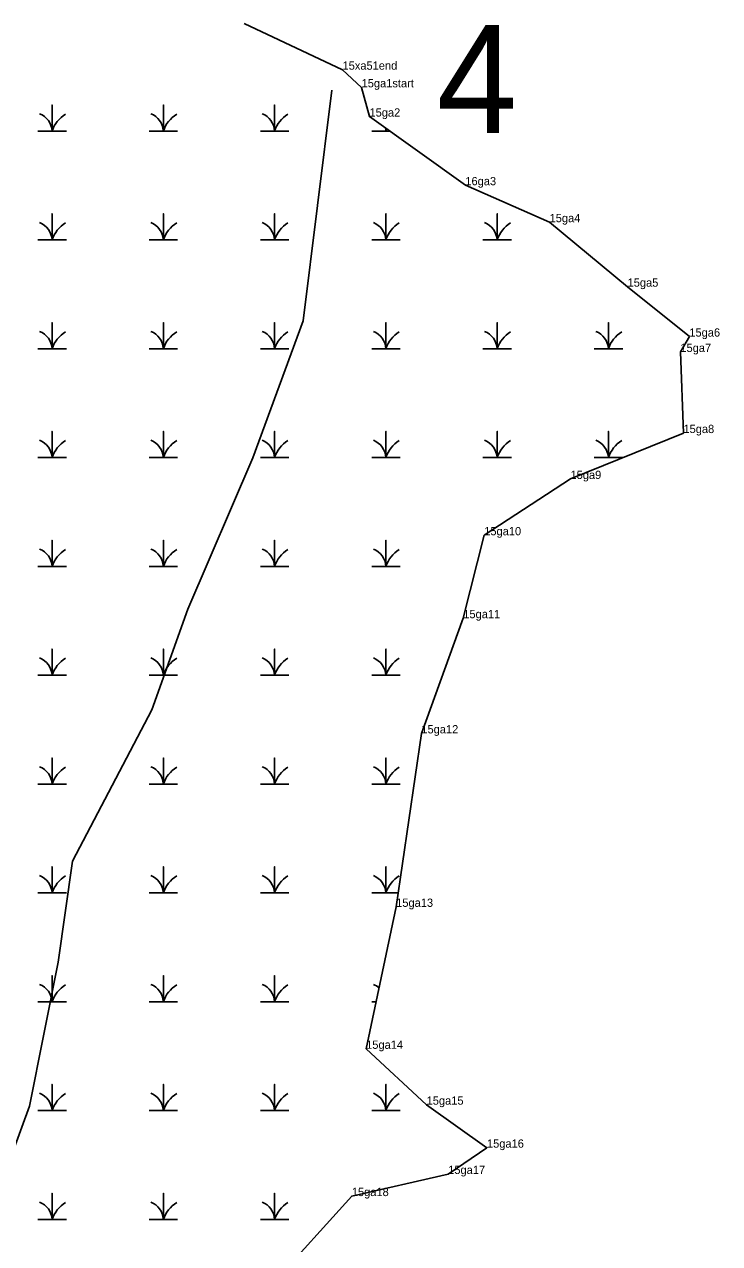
# Model space of a CAD drawing. Extents: x 2072529 to 2268796, y 436423 to 470406.
# Drawn here: x 2264945 to 2265365, y 443935 to 444673 of the extents above; entities that cross this region are included whole.
import ezdxf

# ---------------------------------------------------------------- set-up
doc = ezdxf.new("R2010")
doc.units = 0
for name, color, linetype in [('Default', 7, 'Continuous'), ('Exist Environmental Wetland Boundary', 7, 'Continuous'), ('Exist Environmental Wetland Boundary Cogo Comment', 7, 'Continuous'), ('Exist Hydro Jurisdictional Stream or Body of Water NEU Mitigable', 7, 'Continuous'), ('Exist Hydro Swamp or Marsh', 7, 'Continuous'), ('Old_Level_20', 7, 'Continuous')]:
    doc.layers.add(name, color=color, linetype=linetype)

msp = doc.modelspace()

# ---------------------------------------------------------------- linework, layer by layer
at = {"layer": 'Exist Environmental Wetland Boundary'}
for points in [[(2265078.14, 444673.01), (2265137.56, 444645.11), (2265149.11, 444634.45)], [(2265149.11, 444634.45), (2265153.86, 444616.76), (2265211.81, 444575.26), (2265262.73, 444552.92), (2265309.87, 444513.92), (2265347.2, 444483.75), (2265341.79, 444474.46), (2265343.64, 444425.44), (2265275.37, 444397.67), (2265223.22, 444363.64), (2265210.56, 444313.51), (2265185.22, 444243.87), (2265169.99, 444139), (2265151.84, 444053.16), (2265188.41, 444019.37), (2265224.89, 443993.39), (2265201.44, 443977.47), (2265143.19, 443964.13), (2265095.51, 443911.37)]]:
    msp.add_lwpolyline(points, dxfattribs=at)
at = {"layer": 'Exist Hydro Jurisdictional Stream or Body of Water NEU Mitigable'}
msp.add_lwpolyline([(2265131.15, 444632.65), (2265122.45, 444562.95), (2265113.74, 444493.26), (2265083.27, 444410.5), (2265044.1, 444319.03), (2265022.33, 444258.05), (2264974.45, 444166.58), (2264965.75, 444105.6), (2264948.34, 444018.49), (2264917.87, 443935.73), (2264896.1, 443857.32), (2264878.69, 443791.99), (2264839.52, 443709.23), (2264795.99, 443661.31), (2264717.64, 443578.56), (2264630.59, 443478.37), (2264600.12, 443430.46), (2264552.24, 443378.19), (2264547.89, 443369.48)], dxfattribs=at)
at = {"layer": 'Exist Hydro Swamp or Marsh'}
for points in [[(2264953.45, 444608.04), (2264962.05, 444608.04), (2264962.05, 444623.82), (2264962.05, 444608.04), (2264970.65, 444608.04)], [(2265020.7, 444608.04), (2265029.3, 444608.04), (2265029.3, 444623.82), (2265029.3, 444608.04), (2265037.9, 444608.04)], [(2265087.95, 444608.04), (2265096.55, 444608.04), (2265096.55, 444623.82), (2265096.55, 444608.04), (2265105.15, 444608.04)], [(2265155.2, 444608.04), (2265163.8, 444608.04), (2265163.8, 444609.64)], [(2265163.8, 444609.64), (2265163.8, 444608.04), (2265166.03, 444608.04)], [(2264953.45, 444542.24), (2264962.05, 444542.24), (2264962.05, 444558.02), (2264962.05, 444542.24), (2264970.65, 444542.24)], [(2265020.7, 444542.24), (2265029.3, 444542.24), (2265029.3, 444558.02), (2265029.3, 444542.24), (2265037.9, 444542.24)], [(2265087.95, 444542.24), (2265096.55, 444542.24), (2265096.55, 444558.02), (2265096.55, 444542.24), (2265105.15, 444542.24)], [(2265155.2, 444542.24), (2265163.8, 444542.24), (2265163.8, 444558.02), (2265163.8, 444542.24), (2265172.4, 444542.24)], [(2265222.45, 444542.24), (2265231.05, 444542.24), (2265231.05, 444558.02), (2265231.05, 444542.24), (2265239.65, 444542.24)], [(2264953.45, 444476.44), (2264962.05, 444476.44), (2264962.05, 444492.22), (2264962.05, 444476.44), (2264970.65, 444476.44)], [(2265020.7, 444476.44), (2265029.3, 444476.44), (2265029.3, 444492.22), (2265029.3, 444476.44), (2265037.9, 444476.44)], [(2265087.95, 444476.44), (2265096.55, 444476.44), (2265096.55, 444492.22), (2265096.55, 444476.44), (2265105.15, 444476.44)], [(2265155.2, 444476.44), (2265163.8, 444476.44), (2265163.8, 444492.22), (2265163.8, 444476.44), (2265172.4, 444476.44)], [(2265222.45, 444476.44), (2265231.05, 444476.44), (2265231.05, 444492.22), (2265231.05, 444476.44), (2265239.65, 444476.44)], [(2265289.7, 444476.44), (2265298.3, 444476.44), (2265298.3, 444492.22), (2265298.3, 444476.44), (2265306.9, 444476.44)], [(2264953.45, 444410.64), (2264962.05, 444410.64), (2264962.05, 444426.42), (2264962.05, 444410.64), (2264970.65, 444410.64)], [(2265020.7, 444410.64), (2265029.3, 444410.64), (2265029.3, 444426.42), (2265029.3, 444410.64), (2265037.9, 444410.64)], [(2265087.95, 444410.64), (2265096.55, 444410.64), (2265096.55, 444426.42), (2265096.55, 444410.64), (2265105.15, 444410.64)], [(2265155.2, 444410.64), (2265163.8, 444410.64), (2265163.8, 444426.42), (2265163.8, 444410.64), (2265172.4, 444410.64)], [(2265222.45, 444410.64), (2265231.05, 444410.64), (2265231.05, 444426.42), (2265231.05, 444410.64), (2265239.65, 444410.64)], [(2265289.7, 444410.64), (2265298.3, 444410.64), (2265298.3, 444426.42), (2265298.3, 444410.64), (2265306.9, 444410.64)], [(2264953.45, 444344.84), (2264962.05, 444344.84), (2264962.05, 444360.62), (2264962.05, 444344.84), (2264970.65, 444344.84)], [(2265020.7, 444344.84), (2265029.3, 444344.84), (2265029.3, 444360.62), (2265029.3, 444344.84), (2265037.9, 444344.84)], [(2265087.95, 444344.84), (2265096.55, 444344.84), (2265096.55, 444360.62), (2265096.55, 444344.84), (2265105.15, 444344.84)], [(2265155.2, 444344.84), (2265163.8, 444344.84), (2265163.8, 444360.62), (2265163.8, 444344.84), (2265172.4, 444344.84)], [(2264953.45, 444279.04), (2264962.05, 444279.04), (2264962.05, 444294.82), (2264962.05, 444279.04), (2264970.65, 444279.04)], [(2265020.7, 444279.04), (2265029.3, 444279.04), (2265029.3, 444294.82), (2265029.3, 444279.04), (2265037.9, 444279.04)], [(2265087.95, 444279.04), (2265096.55, 444279.04), (2265096.55, 444294.82), (2265096.55, 444279.04), (2265105.15, 444279.04)], [(2265155.2, 444279.04), (2265163.8, 444279.04), (2265163.8, 444294.82), (2265163.8, 444279.04), (2265172.4, 444279.04)], [(2264953.45, 444213.24), (2264962.05, 444213.24), (2264962.05, 444229.02), (2264962.05, 444213.24), (2264970.65, 444213.24)], [(2265020.7, 444213.24), (2265029.3, 444213.24), (2265029.3, 444229.02), (2265029.3, 444213.24), (2265037.9, 444213.24)], [(2265087.95, 444213.24), (2265096.55, 444213.24), (2265096.55, 444229.02), (2265096.55, 444213.24), (2265105.15, 444213.24)], [(2265155.2, 444213.24), (2265163.8, 444213.24), (2265163.8, 444229.02), (2265163.8, 444213.24), (2265172.4, 444213.24)], [(2264953.45, 444147.44), (2264962.05, 444147.44), (2264962.05, 444163.22), (2264962.05, 444147.44), (2264970.65, 444147.44)], [(2265020.7, 444147.44), (2265029.3, 444147.44), (2265029.3, 444163.22), (2265029.3, 444147.44), (2265037.9, 444147.44)], [(2265087.95, 444147.44), (2265096.55, 444147.44), (2265096.55, 444163.22), (2265096.55, 444147.44), (2265105.15, 444147.44)], [(2265155.2, 444147.44), (2265163.8, 444147.44), (2265163.8, 444163.22), (2265163.8, 444147.44), (2265171.21, 444147.44)], [(2264953.45, 444081.64), (2264962.05, 444081.64), (2264962.05, 444097.42), (2264962.05, 444081.64), (2264970.65, 444081.64)], [(2265020.7, 444081.64), (2265029.3, 444081.64), (2265029.3, 444097.42), (2265029.3, 444081.64), (2265037.9, 444081.64)], [(2265087.95, 444081.64), (2265096.55, 444081.64), (2265096.55, 444097.42), (2265096.55, 444081.64), (2265105.15, 444081.64)], [(2265155.2, 444081.64), (2265157.86, 444081.64)], [(2264953.45, 444015.84), (2264962.05, 444015.84), (2264962.05, 444031.62), (2264962.05, 444015.84), (2264970.65, 444015.84)], [(2265020.7, 444015.84), (2265029.3, 444015.84), (2265029.3, 444031.62), (2265029.3, 444015.84), (2265037.9, 444015.84)], [(2265087.95, 444015.84), (2265096.55, 444015.84), (2265096.55, 444031.62), (2265096.55, 444015.84), (2265105.15, 444015.84)], [(2265155.2, 444015.84), (2265163.8, 444015.84), (2265163.8, 444031.62), (2265163.8, 444015.84), (2265172.4, 444015.84)], [(2264953.45, 443950.04), (2264962.05, 443950.04), (2264962.05, 443965.82), (2264962.05, 443950.04), (2264970.65, 443950.04)], [(2265020.7, 443950.04), (2265029.3, 443950.04), (2265029.3, 443965.82), (2265029.3, 443950.04), (2265037.9, 443950.04)], [(2265087.95, 443950.04), (2265096.55, 443950.04), (2265096.55, 443965.82), (2265096.55, 443950.04), (2265105.15, 443950.04)]]:
    msp.add_lwpolyline(points, dxfattribs=at)
for centre, radius, start, end in [((2264949.78, 444607.15), 12.3, 4.14034, 67.53497), ((2264980.29, 444601.98), 19.22, 122.12745, 161.62219), ((2265017.03, 444607.15), 12.3, 4.14034, 67.53497), ((2265047.54, 444601.98), 19.22, 122.12745, 161.62219), ((2265084.28, 444607.15), 12.3, 4.14034, 67.53497), ((2265114.79, 444601.98), 19.22, 122.12745, 161.62219), ((2265151.53, 444607.15), 12.3, 4.14034, 12.55578), ((2265182.04, 444601.98), 19.22, 157.60798, 161.62219), ((2264949.78, 444541.35), 12.3, 4.14034, 67.53497), ((2264980.29, 444536.18), 19.22, 122.12745, 161.62219), ((2265017.03, 444541.35), 12.3, 4.14034, 67.53497), ((2265047.54, 444536.18), 19.22, 122.12745, 161.62219), ((2265084.28, 444541.35), 12.3, 4.14034, 67.53497), ((2265114.79, 444536.18), 19.22, 122.12745, 161.62219), ((2265151.53, 444541.35), 12.3, 4.14034, 67.53497), ((2265182.04, 444536.18), 19.22, 122.12745, 161.62219), ((2265218.78, 444541.35), 12.3, 4.14034, 67.53497), ((2265249.29, 444536.18), 19.22, 122.12745, 161.62219), ((2264949.78, 444475.55), 12.3, 4.14034, 67.53497), ((2264980.29, 444470.38), 19.22, 122.12745, 161.62219), ((2265017.03, 444475.55), 12.3, 4.14034, 67.53497), ((2265047.54, 444470.38), 19.22, 122.12745, 161.62219), ((2265084.28, 444475.55), 12.3, 4.14034, 67.53497), ((2265114.79, 444470.38), 19.22, 122.12745, 161.62219), ((2265151.53, 444475.55), 12.3, 4.14034, 67.53497), ((2265182.04, 444470.38), 19.22, 122.12745, 161.62219), ((2265218.78, 444475.55), 12.3, 4.14034, 67.53497), ((2265249.29, 444470.38), 19.22, 122.12745, 161.62219), ((2265286.03, 444475.55), 12.3, 4.14034, 67.53497), ((2265316.54, 444470.38), 19.22, 122.12745, 161.62219), ((2264949.78, 444409.75), 12.3, 4.14034, 67.53497), ((2264980.29, 444404.58), 19.22, 122.12745, 161.62219), ((2265017.03, 444409.75), 12.3, 4.14034, 67.53497), ((2265047.54, 444404.58), 19.22, 122.12745, 161.62219), ((2265084.28, 444409.75), 12.3, 4.14034, 67.53497), ((2265114.79, 444404.58), 19.22, 122.12745, 161.62219), ((2265151.53, 444409.75), 12.3, 4.14034, 67.53497), ((2265182.04, 444404.58), 19.22, 122.12745, 161.62219), ((2265218.78, 444409.75), 12.3, 4.14034, 67.53497), ((2265249.29, 444404.58), 19.22, 122.12745, 161.62219), ((2265286.03, 444409.75), 12.3, 4.14034, 67.53497), ((2265316.54, 444404.58), 19.22, 122.12745, 161.62219), ((2264949.78, 444343.95), 12.3, 4.14034, 67.53497), ((2264980.29, 444338.78), 19.22, 122.12745, 161.62219), ((2265017.03, 444343.95), 12.3, 4.14034, 67.53497), ((2265047.54, 444338.78), 19.22, 122.12745, 161.62219), ((2265084.28, 444343.95), 12.3, 4.14034, 67.53497), ((2265114.79, 444338.78), 19.22, 122.12745, 161.62219), ((2265151.53, 444343.95), 12.3, 4.14034, 67.53497), ((2265182.04, 444338.78), 19.22, 122.12745, 161.62219), ((2264949.78, 444278.15), 12.3, 4.14034, 67.53497), ((2264980.29, 444272.98), 19.22, 122.12745, 161.62219), ((2265017.03, 444278.15), 12.3, 4.14034, 67.53497), ((2265047.54, 444272.98), 19.22, 122.12745, 161.62219), ((2265084.28, 444278.15), 12.3, 4.14034, 67.53497), ((2265114.79, 444272.98), 19.22, 122.12745, 161.62219), ((2265151.53, 444278.15), 12.3, 4.14034, 67.53497), ((2265182.04, 444272.98), 19.22, 122.12745, 161.62219), ((2264949.78, 444212.35), 12.3, 4.14034, 67.53497), ((2264980.29, 444207.18), 19.22, 122.12745, 161.62219), ((2265017.03, 444212.35), 12.3, 4.14034, 67.53497), ((2265047.54, 444207.18), 19.22, 122.12745, 161.62219), ((2265084.28, 444212.35), 12.3, 4.14034, 67.53497), ((2265114.79, 444207.18), 19.22, 122.12745, 161.62219), ((2265151.53, 444212.35), 12.3, 4.14034, 67.53497), ((2265182.04, 444207.18), 19.22, 122.12745, 161.62219), ((2264949.78, 444146.55), 12.3, 4.14034, 67.53497), ((2264980.29, 444141.38), 19.22, 122.12745, 161.62219), ((2265017.03, 444146.55), 12.3, 4.14034, 67.53497), ((2265047.54, 444141.38), 19.22, 122.12745, 161.62219), ((2265084.28, 444146.55), 12.3, 4.14034, 67.53497), ((2265114.79, 444141.38), 19.22, 122.12745, 161.62219), ((2265151.53, 444146.55), 12.3, 4.14034, 67.53497), ((2265182.04, 444141.38), 19.22, 122.12745, 161.62219), ((2264949.78, 444080.75), 12.3, 4.14034, 67.53497), ((2264980.29, 444075.58), 19.22, 122.12745, 161.62219), ((2265017.03, 444080.75), 12.3, 4.14034, 67.53497), ((2265047.54, 444075.58), 19.22, 122.12745, 161.62219), ((2265084.28, 444080.75), 12.3, 4.14034, 67.53497), ((2265114.79, 444075.58), 19.22, 122.12745, 161.62219), ((2265151.53, 444080.75), 12.3, 48.80944, 67.53497), ((2264949.78, 444014.95), 12.3, 4.14034, 67.53497), ((2264980.29, 444009.78), 19.22, 122.12745, 161.62219), ((2265017.03, 444014.95), 12.3, 4.14034, 67.53497), ((2265047.54, 444009.78), 19.22, 122.12745, 161.62219), ((2265084.28, 444014.95), 12.3, 4.14034, 67.53497), ((2265114.79, 444009.78), 19.22, 122.12745, 161.62219), ((2265151.53, 444014.95), 12.3, 4.14034, 67.53497), ((2265182.04, 444009.78), 19.22, 122.12745, 161.62219), ((2264949.78, 443949.15), 12.3, 4.14034, 67.53497), ((2264980.29, 443943.98), 19.22, 122.12745, 161.62219), ((2265017.03, 443949.15), 12.3, 4.14034, 67.53497), ((2265047.54, 443943.98), 19.22, 122.12745, 161.62219), ((2265084.28, 443949.15), 12.3, 4.14034, 67.53497), ((2265114.79, 443943.98), 19.22, 122.12745, 161.62219)]:
    msp.add_arc(centre, radius, start, end, dxfattribs=at)
at = {"layer": 'Old_Level_20'}
for p, q in [((2265137.56, 444645.11), (2265137.56, 444645.11)), ((2265149.11, 444634.45), (2265149.11, 444634.45)), ((2265153.86, 444616.76), (2265153.86, 444616.76)), ((2265211.81, 444575.26), (2265211.81, 444575.26)), ((2265262.73, 444552.92), (2265262.73, 444552.92)), ((2265309.87, 444513.92), (2265309.87, 444513.92)), ((2265347.2, 444483.75), (2265347.2, 444483.75)), ((2265341.79, 444474.46), (2265341.79, 444474.46)), ((2265343.64, 444425.44), (2265343.64, 444425.44)), ((2265275.37, 444397.67), (2265275.37, 444397.67)), ((2265223.22, 444363.64), (2265223.22, 444363.64)), ((2265210.56, 444313.51), (2265210.56, 444313.51)), ((2265185.22, 444243.87), (2265185.22, 444243.87)), ((2265169.99, 444139), (2265169.99, 444139)), ((2265151.84, 444053.16), (2265151.84, 444053.16)), ((2265188.41, 444019.37), (2265188.41, 444019.37)), ((2265224.89, 443993.39), (2265224.89, 443993.39)), ((2265201.44, 443977.47), (2265201.44, 443977.47)), ((2265143.19, 443964.13), (2265143.19, 443964.13))]:
    msp.add_line(p, q, dxfattribs=at)

# ---------------------------------------------------------------- texts
at = {"layer": 'Default'}
msp.add_text('4', height=65.34, dxfattribs=at).set_placement((2265194.49, 444606.76))
at = {"layer": 'Exist Environmental Wetland Boundary Cogo Comment'}
for s, p in [('15xa51end', (2265137.56, 444645.11)), ('15ga1start', (2265149.11, 444634.45)), ('15ga2', (2265153.86, 444616.76)), ('16ga3', (2265211.81, 444575.26)), ('15ga4', (2265262.73, 444552.92)), ('15ga5', (2265309.87, 444513.92)), ('15ga6', (2265347.2, 444483.75)), ('15ga7', (2265341.79, 444474.46)), ('15ga8', (2265343.64, 444425.44)), ('15ga9', (2265275.37, 444397.67)), ('15ga10', (2265223.22, 444363.64)), ('15ga11', (2265210.56, 444313.51)), ('15ga12', (2265185.22, 444243.87)), ('15ga13', (2265169.99, 444139)), ('15ga14', (2265151.84, 444053.16)), ('15ga15', (2265188.41, 444019.37)), ('15ga16', (2265224.89, 443993.39)), ('15ga17', (2265201.44, 443977.47)), ('15ga18', (2265143.19, 443964.13))]:
    msp.add_text(s, height=5, dxfattribs=at).set_placement(p)

doc.saveas('drawing.dxf')
